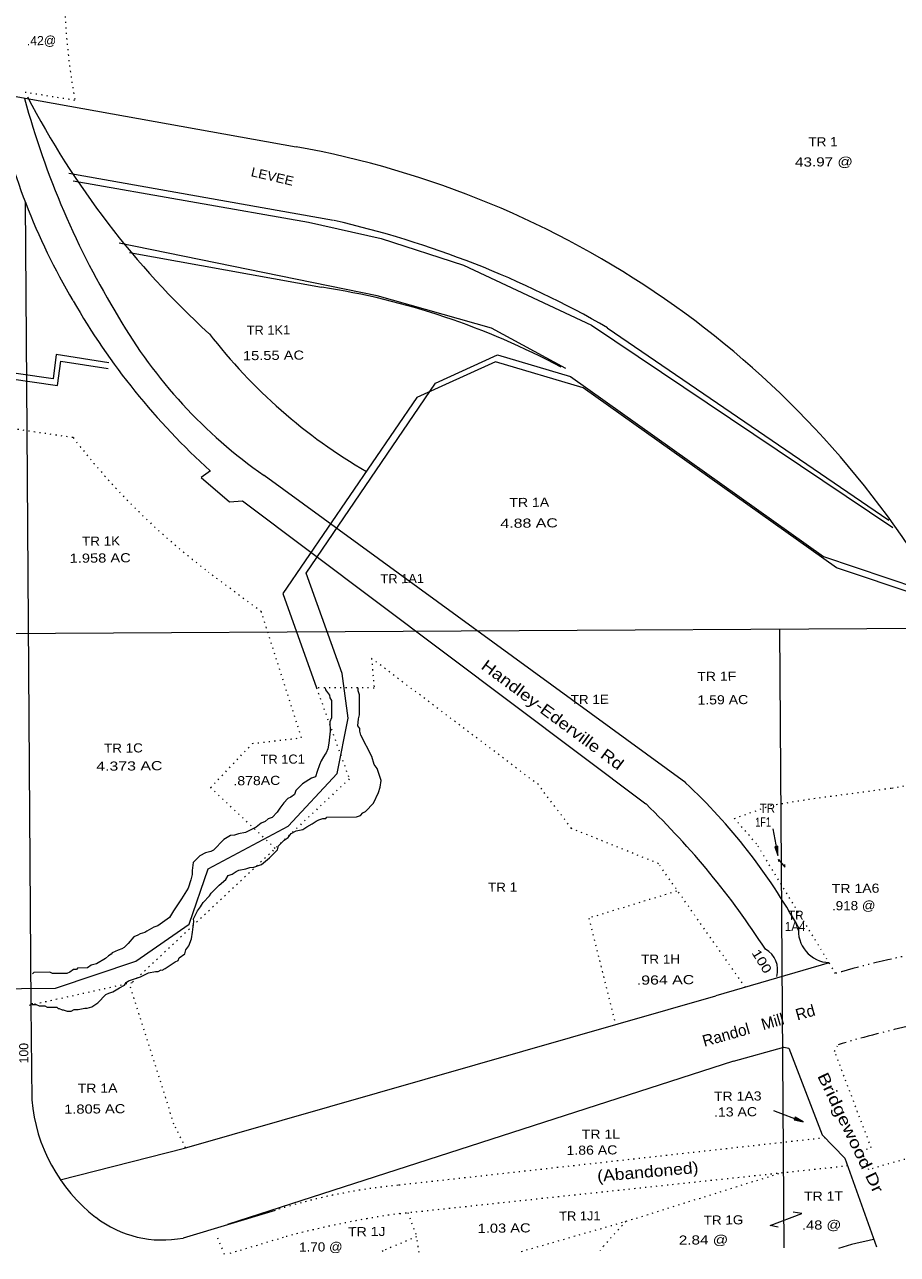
# Model space of a CAD drawing. Extents: x 2356373 to 2371954, y 6966197 to 6989612.
# Drawn here: x 2361802 to 2363330, y 6968849 to 6971002 of the extents above; entities that cross this region are included whole.
import ezdxf

# ---------------------------------------------------------------- set-up
doc = ezdxf.new("R2010")
doc.units = 0
doc.header["$LTSCALE"] = 6.4
doc.linetypes.add('DASH_DOUBLE_DOT', pattern=[9.2, 5, -1.2, 0.3, -1.2, 0.3, -1.2])
doc.linetypes.add('DOTTED', pattern=[1.5, 0.3, -1.2])
for name, color, linetype in [('10', 7, 'Continuous'), ('11', 7, 'Continuous'), ('14', 7, 'Continuous'), ('24', 7, 'Continuous')]:
    doc.layers.add(name, color=color, linetype=linetype)
for name, color, linetype, lineweight in [('13', 7, 'Continuous', 13), ('15', 7, 'Continuous', 13), ('19', 7, 'Continuous', 13), ('23', 7, 'Continuous', 13), ('4', 7, 'Continuous', 13), ('5', 7, 'DOTTED', 13), ('8', 7, 'Continuous', 13), ('9', 7, 'DOTTED', 13)]:
    doc.layers.add(name, color=color, linetype=linetype, lineweight=lineweight)

msp = doc.modelspace()

# ---------------------------------------------------------------- linework, layer by layer
at = {"layer": '13'}
for points in [[(2363122.951, 6969535.858), (2363121.908, 6969540.247), (2363133.04, 6969526.56), (2363132.996, 6969531.06)], [(2363121.233, 6968896.513), (2363107.213, 6968898.974), (2363162.992, 6968920.016), (2363147.97, 6968922.468)]]:
    msp.add_lwpolyline(points, dxfattribs=at)
at = {"layer": '15'}
for p, q in [((2362343.125, 6970658.896), (2361879.443, 6970740.919)), ((2361806.889, 6970290.428), (2361803.963, 6970690.092)), ((2361985.77, 6970602.902), (2362322.278, 6970542.122)), ((2362821.843, 6970471.051), (2363315.022, 6970134.086)), ((2362959.633, 6969674.417), (2362221.542, 6970212.622)), ((2363210.64, 6969359.239), (2363012.287, 6969301.134)), ((2363043.403, 6969186.67), (2362157.448, 6968900.842)), ((2362241.182, 6968925.557), (2362079.702, 6968877.184))]:
    msp.add_line(p, q, dxfattribs=at)
at = {"layer": '15', "linetype": 'DOTTED'}
for p, q in [((2363203.677, 6969052.681), (2362455.693, 6968969.554)), ((2362459.176, 6968920.302), (2363243.144, 6969003.982)), ((2362161.94, 6968850.7), (2362255.639, 6968878.712))]:
    msp.add_line(p, q, dxfattribs=at)
at = {"layer": '15'}
for points in [[(2361815.393, 6969119.224), (2361813.78, 6969283.563), (2361806.889, 6970290.428)], [(2362127.491, 6970220.396), (2362111.608, 6970208.842), (2362161.011, 6970166.539), (2362183.992, 6970167.965), (2362890.017, 6969637.243)], [(2361864.753, 6968979.445), (2362082.151, 6969034.867), (2363012.287, 6969301.134)], [(2363043.403, 6969186.67), (2363131.138, 6969211.225), (2363140.155, 6969209.414), (2363198.627, 6969057.83), (2363238.016, 6969017.228), (2363293.528, 6968861.815)]]:
    msp.add_lwpolyline(points, dxfattribs=at)
for centre, radius, start, end in [((2362878.61, 6971103.94), 1151.664, 191.65156, 210.55236), ((2363210.077, 6971250.957), 1457.802, 195.05696, 211.47586), ((2361960.737, 6968978.489), 1723.522, 59.99228, 77.15179), ((2362123.026, 6969250.011), 1307.424, 61.77092, 81.23017), ((2362941.415, 6971122.052), 1214.776, 209.79306, 227.92366), ((2362716.429, 6970923.194), 866.012, 210.02916, 235.13536), ((2362249.27, 6968916.44), 1038.673, 29.12086, 46.86514), ((2361896.394, 6968608.055), 1430.688, 32.79266, 46.00432), ((2363213.108, 6969415.677), 56.31, 173.64386, 267.37268), ((2363078.825, 6969346.376), 41.798, 344.46676, 60.86966), ((2362106.07, 6969144.272), 292.318, 184.91276, 232.12276), ((2362043.863, 6969065.282), 191.45, 232.43276, 280.80276)]:
    msp.add_arc(centre, radius, start, end, dxfattribs=at)
at = {"layer": '15', "linetype": 'DASH_DOUBLE_DOT'}
for centre, radius, start, end in [((2363714.863, 6967616.669), 1793.09, 95.20879, 105.95539), ((2363712.995, 6967614.916), 1673.09, 98.33989, 106.91324)]:
    msp.add_arc(centre, radius, start, end, dxfattribs=at)
at = {"layer": '15', "linetype": 'DOTTED'}
for centre, radius, start, end in [((2362548.487, 6967970.233), 1003.584, 95.28276, 107.85276), ((2362691.366, 6967266.124), 1670.274, 97.98776, 105.11276)]:
    msp.add_arc(centre, radius, start, end, dxfattribs=at)
at = {"layer": '23'}
msp.add_lwpolyline([(2361736.506, 6969313.397), (2361856.463, 6969314.575), (2361996.962, 6969361.742), (2362090.297, 6969426.942), (2362123.339, 6969523.541), (2362263.567, 6969598.299), (2362349.636, 6969690.819), (2362368.682, 6969787.381), (2362357.915, 6969865.754), (2362295.204, 6970041.491), (2362521.874, 6970374.229), (2362630.364, 6970423.382), (2362757.7, 6970385.543), (2363200.677, 6970070.678), (2363367.181, 6970014.731), (2363414.02, 6970029.786)], dxfattribs=at)
at = {"layer": '4'}
for p, q in [((2360061.937, 6969925.881), (2364244.75, 6969950.412)), ((2363123.943, 6969943.86), (2363131.587, 6968860.224))]:
    msp.add_line(p, q, dxfattribs=at)
at = {"layer": '5', "linetype": 'Continuous'}
msp.add_line((2361532.763, 6970921.465), (2362277.875, 6970787.821), dxfattribs=at)
at = {"layer": '5'}
for p, q in [((2361890.181, 6970869.19), (2361803.065, 6970883.232)), ((2361886.982, 6970278.716), (2361578.62, 6970323.975)), ((2362216.891, 6969973.74), (2362124.236, 6970042.911)), ((2363220.364, 6969203.755), (2363226.243, 6969215.64)), ((2363284.538, 6969035.101), (2363220.364, 6969203.755)), ((2363266.807, 6969030.451), (2363284.538, 6969035.101)), ((2363271.815, 6969019.458), (2363266.807, 6969030.451)), ((2363280.265, 6968996.845), (2363271.815, 6969019.458)), ((2362855.205, 6968906.597), (2363126.298, 6968991.437)), ((2362139.681, 6968877.574), (2362151.962, 6968848.603)), ((2362492.838, 6968851.951), (2362488.57, 6968879.501))]:
    msp.add_line(p, q, dxfattribs=at)
at = {"layer": '5', "linetype": 'Continuous'}
for points in [[(2361146.271, 6970473.087), (2361860.09, 6970370.228), (2361865.672, 6970412.771), (2361948.776, 6970399.791)], [(2363399.198, 6970012.146), (2363368.305, 6970002.145), (2363223.868, 6970050.513), (2362779.888, 6970365.867), (2362626.481, 6970411.347), (2362489.134, 6970348.715), (2362254.566, 6970005.802), (2362313.172, 6969840.621)], [(2363112.386, 6969593.74), (2363120.842, 6969547.035), (2363120.683, 6969563.23), (2363115.693, 6969562.279), (2363120.842, 6969547.035)], [(2363113.233, 6969100.379), (2363165.409, 6969080.898), (2363151.334, 6969088.956), (2363149.384, 6969083.939), (2363165.409, 6969080.898)]]:
    msp.add_lwpolyline(points, dxfattribs=at)
at = {"layer": '5'}
for points in [[(2362313.172, 6969840.621), (2362370.725, 6969681.029), (2362240.953, 6969559.586), (2362127.94, 6969665.848), (2362201.159, 6969743.247), (2362287.038, 6969753.188), (2362216.891, 6969973.74)], [(2363221.955, 6969340.683), (2363083.697, 6969567.425), (2363044.821, 6969611.819), (2363108.677, 6969634.872), (2363174.686, 6969645.694), (2363320.71, 6969665.189), (2363582.098, 6969713.083), (2363654.728, 6969731.465), (2363806.637, 6969761.245), (2364040.422, 6969873.802), (2364244.679, 6969904.963)], [(2363064.125, 6969316.14), (2362912.038, 6969532.688), (2362759.472, 6969594.472), (2362701.735, 6969671.083), (2362409.64, 6969892.255), (2362414.149, 6969840.314), (2362313.172, 6969840.621)], [(2362370.725, 6969681.029), (2361990.333, 6969324.187), (2361809.773, 6969284.325)], [(2362943.506, 6969484.309), (2362790.007, 6969437.414), (2362835.784, 6969255.312)], [(2362084.145, 6969035.486), (2362063.745, 6969076.675), (2361987.396, 6969317.86)], [(2362473.157, 6968921.838), (2362488.57, 6968879.501), (2362429.825, 6968855.031), (2362425.863, 6968851.292)], [(2362671.774, 6968853.708), (2362855.205, 6968906.597), (2362815.642, 6968863.219), (2362809.724, 6968855.063)]]:
    msp.add_lwpolyline(points, dxfattribs=at)
at = {"layer": '5', "linetype": 'Continuous'}
for points in [[(2363119.799, 6969551.424), (2363119.692, 6969562.319), (2363116.699, 6969561.69)], [(2363119.756, 6969555.721), (2363119.7, 6969561.42), (2363117.706, 6969560.999)], [(2363161.395, 6969082.459), (2363151.345, 6969087.957), (2363150.378, 6969084.548)], [(2363157.382, 6969084.018), (2363152.355, 6969086.867), (2363151.372, 6969085.058)]]:
    msp.add_lwpolyline(points, close=True, dxfattribs=at)
at = {"layer": '5'}
for centre, radius, start, end in [((2363011.87, 6971073.857), 1140.041, 178.07276, 190.34276), ((2362869.328, 6971031.068), 1237.01, 217.46276, 233.01276), ((2363712.986, 6967614.92), 1448.09, 98.34001, 107.38687)]:
    msp.add_arc(centre, radius, start, end, dxfattribs=at)
at = {"layer": '5', "linetype": 'Continuous'}
for centre, radius, start, end in [((2361987.831, 6969171.803), 1641.882, 30.78676, 79.82976), ((2362869.328, 6971031.068), 937.105, 217.46276, 240.01766), ((2363384.47, 6968356.343), 526.943, 100.49014, 107.40576)]:
    msp.add_arc(centre, radius, start, end, dxfattribs=at)
at = {"layer": '8'}
for points in [[(2361887.563, 6970728.403), (2362299.166, 6970655.866), (2362426.414, 6970627.323), (2362570.832, 6970580.756), (2362794.805, 6970475.683), (2363322.144, 6970121.559)], [(2362749.565, 6970399.56), (2362619.904, 6970470.266), (2362419.403, 6970526.882), (2361967.614, 6970619.418)], [(2361949.679, 6970409.699), (2361857.561, 6970424.189), (2361851.981, 6970381.546), (2361143.168, 6970483.555), (2360570.45, 6970572.204), (2360384.556, 6970566.478), (2360255.759, 6970549.318), (2360080.392, 6970489.611), (2360020.675, 6970462.532)], [(2361815.732, 6969288.281), (2361815.756, 6969285.982), (2361815.732, 6969288.281), (2361815.756, 6969285.982), (2361822.752, 6969286.05), (2361827.774, 6969283.701), (2361837.77, 6969283.799), (2361841.793, 6969281.439), (2361858.786, 6969281.607), (2361860.808, 6969279.327), (2361862.808, 6969279.346), (2361867.829, 6969276.995), (2361869.828, 6969277.016), (2361876.85, 6969274.686), (2361883.847, 6969274.753), (2361888.822, 6969277.203), (2361895.819, 6969277.271), (2361907.792, 6969279.688), (2361911.79, 6969279.727), (2361919.766, 6969282.105), (2361926.717, 6969286.873), (2361930.692, 6969289.31), (2361944.55, 6969303.443), (2361949.524, 6969305.891), (2361956.499, 6969308.259), (2361968.425, 6969315.374), (2361977.376, 6969320.161), (2361980.329, 6969324.889), (2361984.305, 6969327.328), (2362005.228, 6969334.531), (2362019.153, 6969341.666), (2362031.127, 6969344.083), (2362036.124, 6969344.132), (2362041.099, 6969346.581), (2362043.1, 6969346.5), (2362048.075, 6969348.948), (2362059.002, 6969356.054), (2362065.953, 6969360.821), (2362070.928, 6969363.169), (2362072.882, 6969367.887), (2362082.809, 6969375.083), (2362084.739, 6969382.099), (2362089.668, 6969389.146), (2362094.551, 6969400.99), (2362096.435, 6969412.705), (2362098.249, 6969431.519), (2362098.203, 6969436.217), (2362105.062, 6969450.382), (2362109.991, 6969457.428), (2362111.969, 6969459.847), (2362114.921, 6969464.574), (2362125.801, 6969476.378), (2362128.755, 6969481.106), (2362142.61, 6969495.338), (2362154.516, 6969504.752), (2362158.443, 6969511.888), (2362165.419, 6969514.256), (2362172.37, 6969519.024), (2362177.345, 6969521.372), (2362189.318, 6969523.889), (2362196.292, 6969526.257), (2362203.29, 6969526.326), (2362217.239, 6969531.161), (2362231.12, 6969542.995), (2362244.976, 6969557.227), (2362246.905, 6969564.245), (2362256.81, 6969573.739), (2362263.762, 6969578.507), (2362268.69, 6969585.553), (2362277.641, 6969590.34), (2362289.614, 6969592.757), (2362296.565, 6969597.523), (2362305.516, 6969602.309), (2362312.468, 6969607.076), (2362317.443, 6969609.424), (2362324.417, 6969611.893), (2362329.415, 6969611.942), (2362331.393, 6969614.261), (2362383.374, 6969614.671), (2362390.347, 6969617.14), (2362394.301, 6969621.777), (2362399.275, 6969624.225), (2362413.132, 6969638.457), (2362421.945, 6969657.239), (2362424.852, 6969666.665), (2362426.735, 6969678.481), (2362419.531, 6969699.504), (2362414.462, 6969706.552), (2362410.326, 6969720.608), (2362390.963, 6969758.008), (2362388.896, 6969764.987), (2362388.85, 6969769.684), (2362385.805, 6969774.352), (2362386.688, 6969786.158), (2362388.619, 6969793.174), (2362388.273, 6969828.363), (2362386.204, 6969835.44), (2362386.158, 6969840.139), (2362385.155, 6969840.429)], [(2362328.169, 6969840.569), (2362329.202, 6969837.28), (2362336.291, 6969827.952), (2362336.338, 6969823.253), (2362339.383, 6969818.585), (2362339.682, 6969788.096), (2362336.752, 6969781.069)], [(2362336.752, 6969781.069), (2362336.914, 6969764.575), (2362335.122, 6969743.463), (2362333.215, 6969734.046), (2362330.286, 6969726.92), (2362328.309, 6969724.6), (2362325.356, 6969719.874), (2362321.426, 6969712.837), (2362318.497, 6969705.709), (2362314.613, 6969693.974), (2362311.706, 6969684.549), (2362304.732, 6969682.181), (2362288.829, 6969672.628), (2362276.948, 6969660.813), (2362275.02, 6969653.696), (2362268.068, 6969648.929), (2362263.093, 6969646.581), (2362256.164, 6969639.515), (2362249.259, 6969630.05), (2362244.331, 6969622.904), (2362235.424, 6969613.519), (2362228.451, 6969611.05), (2362223.499, 6969606.303), (2362216.524, 6969603.935), (2362207.596, 6969596.849), (2362188.696, 6969587.266), (2362176.723, 6969584.849), (2362169.748, 6969582.381), (2362162.751, 6969582.314), (2362150.824, 6969575.198), (2362133.015, 6969556.227), (2362128.039, 6969553.879), (2362119.065, 6969551.492), (2362109.115, 6969546.696), (2362097.235, 6969534.881), (2362095.373, 6969520.767), (2362095.443, 6969513.67), (2362093.536, 6969504.253), (2362088.677, 6969490.11), (2362076.865, 6969471.298), (2362063.078, 6969450.067), (2362056.195, 6969438.204), (2362035.34, 6969424.004), (2362028.366, 6969421.535), (2362016.44, 6969414.42), (2362012.463, 6969412.081), (2362004.49, 6969409.604), (2362000.514, 6969407.265), (2361993.54, 6969404.797), (2361983.66, 6969393.003), (2361976.729, 6969385.937), (2361972.756, 6969383.499), (2361965.78, 6969381.132), (2361955.831, 6969376.335), (2361953.853, 6969374.016), (2361948.879, 6969371.567), (2361943.927, 6969366.82), (2361928.024, 6969357.366), (2361919.051, 6969354.88), (2361912.099, 6969350.112), (2361895.105, 6969350.045), (2361893.128, 6969347.627), (2361888.13, 6969347.578), (2361881.179, 6969342.809), (2361876.204, 6969340.461), (2361851.212, 6969340.215), (2361846.191, 6969342.567), (2361818.2, 6969342.391), (2361816.225, 6969339.973)]]:
    msp.add_lwpolyline(points, dxfattribs=at)
at = {"layer": '9', "linetype": 'Continuous'}
msp.add_arc((2363145.939, 6971572.141), 1509.129, 207.49066, 227.41186, dxfattribs=at)

# ---------------------------------------------------------------- texts
at = {"layer": '10'}
for s, width, p in [('TR 1', 1.1, (2363174.63, 6970788.532)), ('TR 1K1', 1.05, (2362191.133, 6970458.657)), ('TR 1A', 1.15, (2362650.973, 6970157.056)), ('TR 1K', 1.1, (2361902.839, 6970089.323)), ('TR 1A1', 1.05, (2362425.347, 6970023.475)), ('TR 1F', 1.15, (2362979.878, 6969852.469)), ('TR 1E', 1.1, (2362758.335, 6969812.002)), ('TR 1C', 1.1, (2361941.39, 6969726.899)), ('TR 1C1', 1.05, (2362215.509, 6969707.298)), ('TR 1', 1.1, (2362613.603, 6969483.368)), ('TR 1A6', 1.15, (2363215.465, 6969481.082)), ('1A4', 0.95, (2363133.139, 6969414.691)), ('TR', 0.95, (2363138.944, 6969434.343)), ('TR 1H', 1.1, (2362881.771, 6969357.237)), ('TR 1A', 1.15, (2361895.253, 6969131.405)), ('TR 1A3', 1.15, (2363009.094, 6969117.352)), ('TR 1L', 1.15, (2362777.808, 6969050.798)), ('TR 1T', 1.15, (2363166.77, 6968942.348)), ('TR 1J1', 1.05, (2362738.226, 6968907.646)), ('TR 1G', 1.1, (2362991.227, 6968900.534)), ('TR 1J', 1.15, (2362368.594, 6968880.222))]:
    msp.add_text(s, height=15.99, rotation=0.563, dxfattribs=dict(at, width=width)).set_placement(p)
at = {"layer": '11'}
msp.add_text('.42@', height=15.99, rotation=0.563, dxfattribs=at).set_placement((2361806.256, 6970965.64))
for s, width, p in [('43.97 @', 1.25, (2363150.985, 6970753.109)), ('15.55 AC', 1.2, (2362184.571, 6970414.205)), ('4.88 AC', 1.3, (2362635.336, 6970120.613)), ('1.958 AC', 1.2, (2361881.138, 6970059.42)), ('1.59 AC', 1.15, (2362980.284, 6969811.283)), ('4.373 AC', 1.3, (2361927.703, 6969695.273)), ('.878AC', 1.15, (2362167.891, 6969669.84)), ('TR', 0.95, (2363089.118, 6969621.603)), ('1F1', 0.75, (2363081.355, 6969597.534)), ('.918 @', 1.1, (2363215.76, 6969450.992)), ('.964 AC', 1.3, (2362874.131, 6969320.771)), ('1.805 AC', 1.2, (2361871.618, 6969094.782)), ('.13 AC', 1.15, (2363009.362, 6969089.862)), ('1.86 AC', 1.15, (2362751.091, 6969022.842)), ('1.03 AC', 1.2, (2362595.474, 6968886.249)), ('.48 @', 1.2, (2363163.267, 6968891.827)), ('2.84 @', 1.25, (2362947.584, 6968865.614)), ('1.70 @', 1.1, (2362282.882, 6968853.386))]:
    msp.add_text(s, height=15.99, rotation=0.563, dxfattribs=dict(at, width=width)).set_placement(p)
at = {"layer": '14', "width": 1.1}
msp.add_text('LEVEE', height=15.99, rotation=346.846, dxfattribs=at).set_placement((2362197.4, 6970736.745))
at = {"layer": '19'}
for s, rotation, width, p in [('Handley-Ederville Rd', 323.347, 1.2, (2362599.757, 6969875.228)), ('Bridgewood Dr', 295.592, 1.3, (2363189.615, 6969161.114)), ('(Abandoned)', 5.029, 1.15, (2362805.54, 6968975.689))]:
    msp.add_text(s, height=19.99, rotation=rotation, dxfattribs=dict(at, width=width)).set_placement(p)
msp.add_text('Randol   Mill   Rd', height=19.99, rotation=15.754, dxfattribs=at).set_placement((2362992.168, 6969212.061))
at = {"layer": '24', "width": 1.25}
msp.add_text('100', height=15.99, rotation=301.429, dxfattribs=at).set_placement((2363074.527, 6969376.726))
at = {"layer": '24'}
msp.add_text('100', height=15.99, rotation=90.038, dxfattribs=at).set_placement((2361808.767, 6969183.141))

doc.saveas('drawing.dxf')
